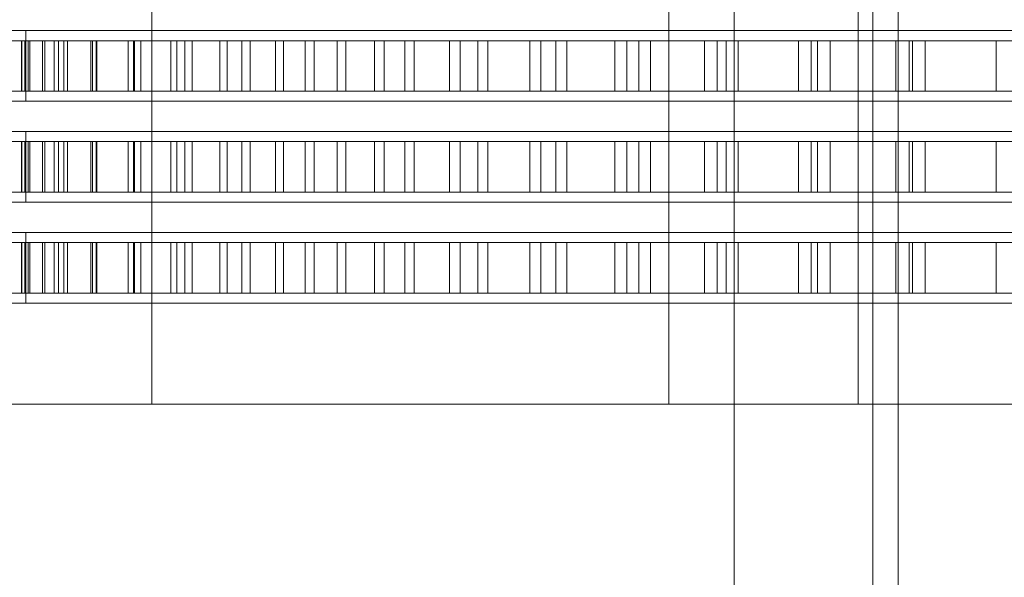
# Model space of a CAD drawing. Header units: millimetres. Extents: x -2233 to 65662, y -50530 to 6847.
# Tile 432 of 656: x 24149 to 24344, y -19694 to -19584. Entities that reach past the tile are written whole.
import ezdxf

# ---------------------------------------------------------------- set-up
doc = ezdxf.new("R2010")
doc.units = ezdxf.units.MM
for name, color, linetype, lineweight in [('COTAS_O', 1, 'Continuous', 0), ('superior_briquetadora', 7, 'Continuous', 0), ('superior_C02', 7, 'Continuous', 0)]:
    doc.layers.add(name, color=color, linetype=linetype, lineweight=lineweight)
doc.dimstyles.new('R19_100', dxfattribs={"dimtxt": 250, "dimasz": 150, "dimexe": 150, "dimexo": 80, "dimgap": 100, "dimtad": 1, "dimtih": 1, "dimtoh": 1, "dimdsep": 46, "dimcen": 0.09, "dimadec": 0, "dimazin": 0, "dimtfac": 1, "dimtdec": 4, "dimtofl": 0, "dimtmove": 0, "dimatfit": 3, "dimfxl": 1, "dimtolj": 1, "dimtzin": 0, "dimarcsym": 0})

# ---------------------------------------------------------------- blocks, each defined once
blk = doc.blocks.new('DIM_R32_34')
at = {"layer": 'COTAS_O'}
for p, q in [((23750.07, -19480), (23750.07, -20380)), ((25950.07, -19480), (25950.07, -20380)), ((23750.07, -20380), (23900.07, -20335)), ((25950.07, -20380), (25800.07, -20335)), ((23750.07, -20380), (25950.07, -20380)), ((23750.07, -20380), (23900.07, -20425)), ((25950.07, -20380), (25800.07, -20425))]:
    blk.add_line(p, q, dxfattribs=at)
blk.add_text('2200 O', height=250, dxfattribs=at).set_placement((24850.07, -20280))

msp = doc.modelspace()

# ---------------------------------------------------------------- linework, layer by layer
at = {"layer": 'superior_briquetadora'}
for p, q in [((24175.067, -19660), (24175.067, -19510)), ((24277.567, -19660), (24277.567, -19510)), ((24315.067, -19660), (24315.067, -19510)), ((24145.784, -19586), (24150.206, -19586)), ((24150.067, -19586), (24150.71, -19586)), ((24150.067, -19600), (24150.067, -19586)), ((24150.206, -19586), (24155.86, -19586)), ((24150.71, -19586), (24152.634, -19586)), ((24152.634, -19586), (24155.832, -19586)), ((24155.832, -19586), (24160.29, -19586)), ((24155.86, -19586), (24162.723, -19586)), ((24160.29, -19586), (24165.988, -19586)), ((24162.723, -19586), (24170.767, -19586)), ((24165.988, -19586), (24172.904, -19586)), ((24170.767, -19586), (24179.959, -19586)), ((24172.904, -19586), (24181.006, -19586)), ((24179.959, -19586), (24190.26, -19586)), ((24181.006, -19586), (24190.26, -19586)), ((24190.26, -19586), (24200.627, -19586)), ((24190.26, -19586), (24201.629, -19586)), ((24200.627, -19586), (24212.061, -19586)), ((24201.629, -19586), (24214.019, -19586)), ((24212.061, -19586), (24224.516, -19586)), ((24214.019, -19586), (24227.379, -19586)), ((24224.516, -19586), (24237.935, -19586)), ((24227.379, -19586), (24241.654, -19586)), ((24237.935, -19586), (24252.264, -19586)), ((24241.654, -19586), (24256.786, -19586)), ((24252.264, -19586), (24267.439, -19586)), ((24256.786, -19586), (24272.711, -19586)), ((24267.439, -19586), (24283.396, -19586)), ((24272.711, -19586), (24289.366, -19586)), ((24283.396, -19586), (24300.067, -19586)), ((24289.366, -19586), (24306.681, -19586)), ((24300.067, -19586), (24317.381, -19586)), ((24306.681, -19586), (24324.585, -19586)), ((24317.381, -19586), (24335.262, -19586)), ((24324.585, -19586), (24343.004, -19586)), ((24335.262, -19586), (24353.636, -19586)), ((24343.004, -19586), (24361.864, -19586)), ((24149.868, -19588), (24145.498, -19588)), ((24146, -19588), (24150.568, -19588)), ((24150.567, -19588), (24149.204, -19588)), ((24149.204, -19588), (24149.303, -19588)), ((24149.204, -19598), (24149.204, -19588)), ((24149.303, -19588), (24150.861, -19588)), ((24149.303, -19598), (24149.303, -19588)), ((24155.696, -19588), (24149.868, -19588)), ((24149.868, -19598), (24149.868, -19588)), ((24153.383, -19588), (24150.567, -19588)), ((24150.568, -19588), (24156.589, -19588)), ((24150.568, -19598), (24150.568, -19588)), ((24150.861, -19588), (24153.872, -19588)), ((24150.861, -19598), (24150.861, -19588)), ((24157.64, -19588), (24153.383, -19588)), ((24153.383, -19598), (24153.383, -19588)), ((24153.872, -19588), (24158.322, -19588)), ((24153.872, -19598), (24153.872, -19588)), ((24162.953, -19588), (24155.696, -19588)), ((24155.696, -19598), (24155.696, -19588)), ((24156.589, -19588), (24164.036, -19588)), ((24156.589, -19598), (24156.589, -19588)), ((24163.317, -19588), (24157.64, -19588)), ((24157.64, -19598), (24157.64, -19588)), ((24158.322, -19588), (24164.187, -19588)), ((24158.322, -19598), (24158.322, -19588)), ((24171.603, -19588), (24162.953, -19588)), ((24162.953, -19598), (24162.953, -19588)), ((24170.386, -19588), (24163.317, -19588)), ((24163.317, -19598), (24163.317, -19588)), ((24164.036, -19588), (24172.871, -19588)), ((24164.036, -19598), (24164.036, -19588)), ((24164.187, -19588), (24171.441, -19588)), ((24164.187, -19598), (24164.187, -19588)), ((24178.813, -19588), (24170.386, -19588)), ((24170.386, -19598), (24170.386, -19588)), ((24171.441, -19588), (24180.047, -19588)), ((24171.441, -19598), (24171.441, -19588)), ((24181.606, -19588), (24171.603, -19588)), ((24171.603, -19598), (24171.603, -19588)), ((24172.871, -19588), (24183.052, -19588)), ((24172.871, -19598), (24172.871, -19588)), ((24188.557, -19588), (24178.813, -19588)), ((24178.813, -19598), (24178.813, -19588)), ((24180.047, -19588), (24189.965, -19588)), ((24180.047, -19598), (24180.047, -19588)), ((24192.912, -19588), (24181.606, -19588)), ((24181.606, -19598), (24181.606, -19588)), ((24183.052, -19588), (24194.529, -19588)), ((24183.052, -19598), (24183.052, -19588)), ((24199.57, -19588), (24188.557, -19588)), ((24188.557, -19598), (24188.557, -19588)), ((24189.965, -19588), (24201.145, -19588)), ((24189.965, -19598), (24189.965, -19588)), ((24205.467, -19588), (24192.912, -19588)), ((24192.912, -19598), (24192.912, -19588)), ((24194.529, -19588), (24207.247, -19588)), ((24194.529, -19598), (24194.529, -19588)), ((24211.8, -19588), (24199.57, -19588)), ((24199.57, -19598), (24199.57, -19588)), ((24201.145, -19588), (24213.534, -19588)), ((24201.145, -19598), (24201.145, -19588)), ((24219.209, -19588), (24205.467, -19588)), ((24205.467, -19598), (24205.467, -19588)), ((24207.247, -19588), (24221.144, -19588)), ((24207.247, -19598), (24207.247, -19588)), ((24225.186, -19588), (24211.8, -19588)), ((24211.8, -19598), (24211.8, -19588)), ((24213.534, -19588), (24227.071, -19588)), ((24213.534, -19598), (24213.534, -19588)), ((24234.072, -19588), (24219.209, -19588)), ((24219.209, -19598), (24219.209, -19588)), ((24221.144, -19588), (24236.152, -19588)), ((24221.144, -19598), (24221.144, -19588)), ((24239.664, -19588), (24225.186, -19588)), ((24225.186, -19598), (24225.186, -19588)), ((24227.071, -19588), (24241.691, -19588)), ((24227.071, -19598), (24227.071, -19588)), ((24249.984, -19588), (24234.072, -19588)), ((24234.072, -19598), (24234.072, -19588)), ((24236.152, -19588), (24252.199, -19588)), ((24236.152, -19598), (24236.152, -19588)), ((24255.164, -19588), (24239.664, -19588)), ((24239.664, -19598), (24239.664, -19588)), ((24241.691, -19588), (24257.322, -19588)), ((24241.691, -19598), (24241.691, -19588)), ((24266.867, -19588), (24249.984, -19588)), ((24249.984, -19598), (24249.984, -19588)), ((24252.199, -19588), (24269.207, -19588)), ((24252.199, -19598), (24252.199, -19588)), ((24271.61, -19588), (24255.164, -19588)), ((24255.164, -19598), (24255.164, -19588)), ((24257.322, -19588), (24273.889, -19588)), ((24257.322, -19598), (24257.322, -19588)), ((24284.64, -19588), (24266.867, -19588)), ((24266.867, -19598), (24266.867, -19588)), ((24269.207, -19588), (24287.093, -19588)), ((24269.207, -19598), (24269.207, -19588)), ((24288.922, -19588), (24271.61, -19588)), ((24271.61, -19598), (24271.61, -19588)), ((24273.889, -19588), (24291.312, -19588)), ((24273.889, -19598), (24273.889, -19588)), ((24303.215, -19588), (24284.64, -19588)), ((24284.64, -19598), (24284.64, -19588)), ((24287.093, -19588), (24305.77, -19588)), ((24287.093, -19598), (24287.093, -19588)), ((24307.017, -19588), (24288.922, -19588)), ((24288.922, -19598), (24288.922, -19588)), ((24291.312, -19588), (24309.506, -19588)), ((24291.312, -19598), (24291.312, -19588)), ((24322.504, -19588), (24303.215, -19588)), ((24303.215, -19598), (24303.215, -19588)), ((24305.77, -19588), (24325.147, -19588)), ((24305.77, -19598), (24305.77, -19588)), ((24325.807, -19588), (24307.017, -19588)), ((24307.017, -19598), (24307.017, -19588)), ((24309.506, -19588), (24328.381, -19588)), ((24309.506, -19598), (24309.506, -19588)), ((24342.412, -19588), (24322.504, -19588)), ((24322.504, -19598), (24322.504, -19588)), ((24325.147, -19588), (24345.131, -19588)), ((24325.147, -19598), (24325.147, -19588)), ((24345.199, -19588), (24325.807, -19588)), ((24325.807, -19598), (24325.807, -19588)), ((24328.381, -19588), (24347.848, -19588)), ((24328.381, -19598), (24328.381, -19588)), ((24362.843, -19588), (24342.412, -19588)), ((24342.412, -19598), (24342.412, -19588)), ((24149.868, -19598), (24145.498, -19598)), ((24146, -19598), (24150.568, -19598)), ((24149.204, -19598), (24149.303, -19598)), ((24150.567, -19598), (24149.204, -19598)), ((24149.303, -19598), (24150.861, -19598)), ((24155.696, -19598), (24149.868, -19598)), ((24153.383, -19598), (24150.567, -19598)), ((24150.568, -19598), (24156.589, -19598)), ((24150.861, -19598), (24153.872, -19598)), ((24157.64, -19598), (24153.383, -19598)), ((24153.872, -19598), (24158.322, -19598)), ((24162.953, -19598), (24155.696, -19598)), ((24156.589, -19598), (24164.036, -19598)), ((24163.317, -19598), (24157.64, -19598)), ((24158.322, -19598), (24164.187, -19598)), ((24171.603, -19598), (24162.953, -19598)), ((24170.386, -19598), (24163.317, -19598)), ((24164.036, -19598), (24172.871, -19598)), ((24164.187, -19598), (24171.441, -19598)), ((24178.813, -19598), (24170.386, -19598)), ((24171.441, -19598), (24180.047, -19598)), ((24181.606, -19598), (24171.603, -19598)), ((24172.871, -19598), (24183.052, -19598)), ((24188.557, -19598), (24178.813, -19598)), ((24180.047, -19598), (24189.965, -19598)), ((24192.912, -19598), (24181.606, -19598)), ((24183.052, -19598), (24194.529, -19598)), ((24199.57, -19598), (24188.557, -19598)), ((24189.965, -19598), (24201.145, -19598)), ((24205.467, -19598), (24192.912, -19598)), ((24194.529, -19598), (24207.247, -19598)), ((24211.8, -19598), (24199.57, -19598)), ((24201.145, -19598), (24213.534, -19598)), ((24219.209, -19598), (24205.467, -19598)), ((24207.247, -19598), (24221.144, -19598)), ((24225.186, -19598), (24211.8, -19598)), ((24213.534, -19598), (24227.071, -19598)), ((24234.072, -19598), (24219.209, -19598)), ((24221.144, -19598), (24236.152, -19598)), ((24239.664, -19598), (24225.186, -19598)), ((24227.071, -19598), (24241.691, -19598)), ((24249.984, -19598), (24234.072, -19598)), ((24236.152, -19598), (24252.199, -19598)), ((24255.164, -19598), (24239.664, -19598)), ((24241.691, -19598), (24257.322, -19598)), ((24266.867, -19598), (24249.984, -19598)), ((24252.199, -19598), (24269.207, -19598)), ((24271.61, -19598), (24255.164, -19598)), ((24257.322, -19598), (24273.889, -19598)), ((24284.64, -19598), (24266.867, -19598)), ((24269.207, -19598), (24287.093, -19598)), ((24288.922, -19598), (24271.61, -19598)), ((24273.889, -19598), (24291.312, -19598)), ((24303.215, -19598), (24284.64, -19598)), ((24287.093, -19598), (24305.77, -19598)), ((24307.017, -19598), (24288.922, -19598)), ((24291.312, -19598), (24309.506, -19598)), ((24322.504, -19598), (24303.215, -19598)), ((24305.77, -19598), (24325.147, -19598)), ((24325.807, -19598), (24307.017, -19598)), ((24309.506, -19598), (24328.381, -19598)), ((24342.412, -19598), (24322.504, -19598)), ((24325.147, -19598), (24345.131, -19598)), ((24345.199, -19598), (24325.807, -19598)), ((24328.381, -19598), (24347.848, -19598)), ((24362.843, -19598), (24342.412, -19598)), ((24145.784, -19600), (24150.206, -19600)), ((24150.067, -19600), (24150.71, -19600)), ((24150.206, -19600), (24155.86, -19600)), ((24150.71, -19600), (24152.634, -19600)), ((24152.634, -19600), (24155.832, -19600)), ((24155.832, -19600), (24160.29, -19600)), ((24155.86, -19600), (24162.723, -19600)), ((24160.29, -19600), (24165.988, -19600)), ((24162.723, -19600), (24170.767, -19600)), ((24165.988, -19600), (24172.904, -19600)), ((24170.767, -19600), (24179.959, -19600)), ((24172.904, -19600), (24181.006, -19600)), ((24179.959, -19600), (24190.26, -19600)), ((24181.006, -19600), (24190.26, -19600)), ((24190.26, -19600), (24200.627, -19600)), ((24190.26, -19600), (24201.629, -19600)), ((24200.627, -19600), (24212.061, -19600)), ((24201.629, -19600), (24214.019, -19600)), ((24212.061, -19600), (24224.516, -19600)), ((24214.019, -19600), (24227.379, -19600)), ((24224.516, -19600), (24237.935, -19600)), ((24227.379, -19600), (24241.654, -19600)), ((24237.935, -19600), (24252.264, -19600)), ((24241.654, -19600), (24256.786, -19600)), ((24252.264, -19600), (24267.439, -19600)), ((24256.786, -19600), (24272.711, -19600)), ((24267.439, -19600), (24283.396, -19600)), ((24272.711, -19600), (24289.366, -19600)), ((24283.396, -19600), (24300.067, -19600)), ((24289.366, -19600), (24306.681, -19600)), ((24300.067, -19600), (24317.381, -19600)), ((24306.681, -19600), (24324.585, -19600)), ((24317.381, -19600), (24335.262, -19600)), ((24324.585, -19600), (24343.004, -19600)), ((24335.262, -19600), (24353.636, -19600)), ((24343.004, -19600), (24361.864, -19600)), ((24145.784, -19606), (24150.206, -19606)), ((24150.067, -19606), (24150.71, -19606)), ((24150.067, -19620), (24150.067, -19606)), ((24150.206, -19606), (24155.86, -19606)), ((24150.71, -19606), (24152.634, -19606)), ((24152.634, -19606), (24155.832, -19606)), ((24155.832, -19606), (24160.29, -19606)), ((24155.86, -19606), (24162.723, -19606)), ((24160.29, -19606), (24165.988, -19606)), ((24162.723, -19606), (24170.767, -19606)), ((24165.988, -19606), (24172.904, -19606)), ((24170.767, -19606), (24179.959, -19606)), ((24172.904, -19606), (24181.006, -19606)), ((24179.959, -19606), (24190.26, -19606)), ((24181.006, -19606), (24190.26, -19606)), ((24190.26, -19606), (24200.627, -19606)), ((24190.26, -19606), (24201.629, -19606)), ((24200.627, -19606), (24212.061, -19606)), ((24201.629, -19606), (24214.019, -19606)), ((24212.061, -19606), (24224.516, -19606)), ((24214.019, -19606), (24227.379, -19606)), ((24224.516, -19606), (24237.935, -19606)), ((24227.379, -19606), (24241.654, -19606)), ((24237.935, -19606), (24252.264, -19606)), ((24241.654, -19606), (24256.786, -19606)), ((24252.264, -19606), (24267.439, -19606)), ((24256.786, -19606), (24272.711, -19606)), ((24267.439, -19606), (24283.396, -19606)), ((24272.711, -19606), (24289.366, -19606)), ((24283.396, -19606), (24300.067, -19606)), ((24289.366, -19606), (24306.681, -19606)), ((24300.067, -19606), (24317.381, -19606)), ((24306.681, -19606), (24324.585, -19606)), ((24317.381, -19606), (24335.262, -19606)), ((24324.585, -19606), (24343.004, -19606)), ((24335.262, -19606), (24353.636, -19606)), ((24343.004, -19606), (24361.864, -19606)), ((24149.868, -19608), (24145.498, -19608)), ((24146, -19608), (24150.568, -19608)), ((24150.567, -19608), (24149.204, -19608)), ((24149.204, -19608), (24149.303, -19608)), ((24149.204, -19618), (24149.204, -19608)), ((24149.303, -19608), (24150.861, -19608)), ((24149.303, -19618), (24149.303, -19608)), ((24155.696, -19608), (24149.868, -19608)), ((24149.868, -19618), (24149.868, -19608)), ((24153.383, -19608), (24150.567, -19608)), ((24150.568, -19608), (24156.589, -19608)), ((24150.568, -19618), (24150.568, -19608)), ((24150.861, -19608), (24153.872, -19608)), ((24150.861, -19618), (24150.861, -19608)), ((24157.64, -19608), (24153.383, -19608)), ((24153.383, -19618), (24153.383, -19608)), ((24153.872, -19608), (24158.322, -19608)), ((24153.872, -19618), (24153.872, -19608)), ((24162.953, -19608), (24155.696, -19608)), ((24155.696, -19618), (24155.696, -19608)), ((24156.589, -19608), (24164.036, -19608)), ((24156.589, -19618), (24156.589, -19608)), ((24163.317, -19608), (24157.64, -19608)), ((24157.64, -19618), (24157.64, -19608)), ((24158.322, -19608), (24164.187, -19608)), ((24158.322, -19618), (24158.322, -19608)), ((24171.603, -19608), (24162.953, -19608)), ((24162.953, -19618), (24162.953, -19608)), ((24170.386, -19608), (24163.317, -19608)), ((24163.317, -19618), (24163.317, -19608)), ((24164.036, -19608), (24172.871, -19608)), ((24164.036, -19618), (24164.036, -19608)), ((24164.187, -19608), (24171.441, -19608)), ((24164.187, -19618), (24164.187, -19608)), ((24178.813, -19608), (24170.386, -19608)), ((24170.386, -19618), (24170.386, -19608)), ((24171.441, -19608), (24180.047, -19608)), ((24171.441, -19618), (24171.441, -19608)), ((24181.606, -19608), (24171.603, -19608)), ((24171.603, -19618), (24171.603, -19608)), ((24172.871, -19608), (24183.052, -19608)), ((24172.871, -19618), (24172.871, -19608)), ((24188.557, -19608), (24178.813, -19608)), ((24178.813, -19618), (24178.813, -19608)), ((24180.047, -19608), (24189.965, -19608)), ((24180.047, -19618), (24180.047, -19608)), ((24192.912, -19608), (24181.606, -19608)), ((24181.606, -19618), (24181.606, -19608)), ((24183.052, -19608), (24194.529, -19608)), ((24183.052, -19618), (24183.052, -19608)), ((24199.57, -19608), (24188.557, -19608)), ((24188.557, -19618), (24188.557, -19608)), ((24189.965, -19608), (24201.145, -19608)), ((24189.965, -19618), (24189.965, -19608)), ((24205.467, -19608), (24192.912, -19608)), ((24192.912, -19618), (24192.912, -19608)), ((24194.529, -19608), (24207.247, -19608)), ((24194.529, -19618), (24194.529, -19608)), ((24211.8, -19608), (24199.57, -19608)), ((24199.57, -19618), (24199.57, -19608)), ((24201.145, -19608), (24213.534, -19608)), ((24201.145, -19618), (24201.145, -19608)), ((24219.209, -19608), (24205.467, -19608)), ((24205.467, -19618), (24205.467, -19608)), ((24207.247, -19608), (24221.144, -19608)), ((24207.247, -19618), (24207.247, -19608)), ((24225.186, -19608), (24211.8, -19608)), ((24211.8, -19618), (24211.8, -19608)), ((24213.534, -19608), (24227.071, -19608)), ((24213.534, -19618), (24213.534, -19608)), ((24234.072, -19608), (24219.209, -19608)), ((24219.209, -19618), (24219.209, -19608)), ((24221.144, -19608), (24236.152, -19608)), ((24221.144, -19618), (24221.144, -19608)), ((24239.664, -19608), (24225.186, -19608)), ((24225.186, -19618), (24225.186, -19608)), ((24227.071, -19608), (24241.691, -19608)), ((24227.071, -19618), (24227.071, -19608)), ((24249.984, -19608), (24234.072, -19608)), ((24234.072, -19618), (24234.072, -19608)), ((24236.152, -19608), (24252.199, -19608)), ((24236.152, -19618), (24236.152, -19608)), ((24255.164, -19608), (24239.664, -19608)), ((24239.664, -19618), (24239.664, -19608)), ((24241.691, -19608), (24257.322, -19608)), ((24241.691, -19618), (24241.691, -19608)), ((24266.867, -19608), (24249.984, -19608)), ((24249.984, -19618), (24249.984, -19608)), ((24252.199, -19608), (24269.207, -19608)), ((24252.199, -19618), (24252.199, -19608)), ((24271.61, -19608), (24255.164, -19608)), ((24255.164, -19618), (24255.164, -19608)), ((24257.322, -19608), (24273.889, -19608)), ((24257.322, -19618), (24257.322, -19608)), ((24284.64, -19608), (24266.867, -19608)), ((24266.867, -19618), (24266.867, -19608)), ((24269.207, -19608), (24287.093, -19608)), ((24269.207, -19618), (24269.207, -19608)), ((24288.922, -19608), (24271.61, -19608)), ((24271.61, -19618), (24271.61, -19608)), ((24273.889, -19608), (24291.312, -19608)), ((24273.889, -19618), (24273.889, -19608)), ((24303.215, -19608), (24284.64, -19608)), ((24284.64, -19618), (24284.64, -19608)), ((24287.093, -19608), (24305.77, -19608)), ((24287.093, -19618), (24287.093, -19608)), ((24307.017, -19608), (24288.922, -19608)), ((24288.922, -19618), (24288.922, -19608)), ((24291.312, -19608), (24309.506, -19608)), ((24291.312, -19618), (24291.312, -19608)), ((24322.504, -19608), (24303.215, -19608)), ((24303.215, -19618), (24303.215, -19608)), ((24305.77, -19608), (24325.147, -19608)), ((24305.77, -19618), (24305.77, -19608)), ((24325.807, -19608), (24307.017, -19608)), ((24307.017, -19618), (24307.017, -19608)), ((24309.506, -19608), (24328.381, -19608)), ((24309.506, -19618), (24309.506, -19608)), ((24342.412, -19608), (24322.504, -19608)), ((24322.504, -19618), (24322.504, -19608)), ((24325.147, -19608), (24345.131, -19608)), ((24325.147, -19618), (24325.147, -19608)), ((24345.199, -19608), (24325.807, -19608)), ((24325.807, -19618), (24325.807, -19608)), ((24328.381, -19608), (24347.848, -19608)), ((24328.381, -19618), (24328.381, -19608)), ((24362.843, -19608), (24342.412, -19608)), ((24342.412, -19618), (24342.412, -19608)), ((24149.868, -19618), (24145.498, -19618)), ((24146, -19618), (24150.568, -19618)), ((24149.204, -19618), (24149.303, -19618)), ((24150.567, -19618), (24149.204, -19618)), ((24149.303, -19618), (24150.861, -19618)), ((24155.696, -19618), (24149.868, -19618)), ((24153.383, -19618), (24150.567, -19618)), ((24150.568, -19618), (24156.589, -19618)), ((24150.861, -19618), (24153.872, -19618)), ((24157.64, -19618), (24153.383, -19618)), ((24153.872, -19618), (24158.322, -19618)), ((24162.953, -19618), (24155.696, -19618)), ((24156.589, -19618), (24164.036, -19618)), ((24163.317, -19618), (24157.64, -19618)), ((24158.322, -19618), (24164.187, -19618)), ((24171.603, -19618), (24162.953, -19618)), ((24170.386, -19618), (24163.317, -19618)), ((24164.036, -19618), (24172.871, -19618)), ((24164.187, -19618), (24171.441, -19618)), ((24178.813, -19618), (24170.386, -19618)), ((24171.441, -19618), (24180.047, -19618)), ((24181.606, -19618), (24171.603, -19618)), ((24172.871, -19618), (24183.052, -19618)), ((24188.557, -19618), (24178.813, -19618)), ((24180.047, -19618), (24189.965, -19618)), ((24192.912, -19618), (24181.606, -19618)), ((24183.052, -19618), (24194.529, -19618)), ((24199.57, -19618), (24188.557, -19618)), ((24189.965, -19618), (24201.145, -19618)), ((24205.467, -19618), (24192.912, -19618)), ((24194.529, -19618), (24207.247, -19618)), ((24211.8, -19618), (24199.57, -19618)), ((24201.145, -19618), (24213.534, -19618)), ((24219.209, -19618), (24205.467, -19618)), ((24207.247, -19618), (24221.144, -19618)), ((24225.186, -19618), (24211.8, -19618)), ((24213.534, -19618), (24227.071, -19618)), ((24234.072, -19618), (24219.209, -19618)), ((24221.144, -19618), (24236.152, -19618)), ((24239.664, -19618), (24225.186, -19618)), ((24227.071, -19618), (24241.691, -19618)), ((24249.984, -19618), (24234.072, -19618)), ((24236.152, -19618), (24252.199, -19618)), ((24255.164, -19618), (24239.664, -19618)), ((24241.691, -19618), (24257.322, -19618)), ((24266.867, -19618), (24249.984, -19618)), ((24252.199, -19618), (24269.207, -19618)), ((24271.61, -19618), (24255.164, -19618)), ((24257.322, -19618), (24273.889, -19618)), ((24284.64, -19618), (24266.867, -19618)), ((24269.207, -19618), (24287.093, -19618)), ((24288.922, -19618), (24271.61, -19618)), ((24273.889, -19618), (24291.312, -19618)), ((24303.215, -19618), (24284.64, -19618)), ((24287.093, -19618), (24305.77, -19618)), ((24307.017, -19618), (24288.922, -19618)), ((24291.312, -19618), (24309.506, -19618)), ((24322.504, -19618), (24303.215, -19618)), ((24305.77, -19618), (24325.147, -19618)), ((24325.807, -19618), (24307.017, -19618)), ((24309.506, -19618), (24328.381, -19618)), ((24342.412, -19618), (24322.504, -19618)), ((24325.147, -19618), (24345.131, -19618)), ((24345.199, -19618), (24325.807, -19618)), ((24328.381, -19618), (24347.848, -19618)), ((24362.843, -19618), (24342.412, -19618)), ((24145.784, -19620), (24150.206, -19620)), ((24150.067, -19620), (24150.71, -19620)), ((24150.206, -19620), (24155.86, -19620)), ((24150.71, -19620), (24152.634, -19620)), ((24152.634, -19620), (24155.832, -19620)), ((24155.832, -19620), (24160.29, -19620)), ((24155.86, -19620), (24162.723, -19620)), ((24160.29, -19620), (24165.988, -19620)), ((24162.723, -19620), (24170.767, -19620)), ((24165.988, -19620), (24172.904, -19620)), ((24170.767, -19620), (24179.959, -19620)), ((24172.904, -19620), (24181.006, -19620)), ((24179.959, -19620), (24190.26, -19620)), ((24181.006, -19620), (24190.26, -19620)), ((24190.26, -19620), (24200.627, -19620)), ((24190.26, -19620), (24201.629, -19620)), ((24200.627, -19620), (24212.061, -19620)), ((24201.629, -19620), (24214.019, -19620)), ((24212.061, -19620), (24224.516, -19620)), ((24214.019, -19620), (24227.379, -19620)), ((24224.516, -19620), (24237.935, -19620)), ((24227.379, -19620), (24241.654, -19620)), ((24237.935, -19620), (24252.264, -19620)), ((24241.654, -19620), (24256.786, -19620)), ((24252.264, -19620), (24267.439, -19620)), ((24256.786, -19620), (24272.711, -19620)), ((24267.439, -19620), (24283.396, -19620)), ((24272.711, -19620), (24289.366, -19620)), ((24283.396, -19620), (24300.067, -19620)), ((24289.366, -19620), (24306.681, -19620)), ((24300.067, -19620), (24317.381, -19620)), ((24306.681, -19620), (24324.585, -19620)), ((24317.381, -19620), (24335.262, -19620)), ((24324.585, -19620), (24343.004, -19620)), ((24335.262, -19620), (24353.636, -19620)), ((24343.004, -19620), (24361.864, -19620)), ((24145.784, -19626), (24150.206, -19626)), ((24150.067, -19626), (24150.71, -19626)), ((24150.067, -19640), (24150.067, -19626)), ((24150.206, -19626), (24155.86, -19626)), ((24150.71, -19626), (24152.634, -19626)), ((24152.634, -19626), (24155.832, -19626)), ((24155.832, -19626), (24160.29, -19626)), ((24155.86, -19626), (24162.723, -19626)), ((24160.29, -19626), (24165.988, -19626)), ((24162.723, -19626), (24170.767, -19626)), ((24165.988, -19626), (24172.904, -19626)), ((24170.767, -19626), (24179.959, -19626)), ((24172.904, -19626), (24181.006, -19626)), ((24179.959, -19626), (24190.26, -19626)), ((24181.006, -19626), (24190.26, -19626)), ((24190.26, -19626), (24200.627, -19626)), ((24190.26, -19626), (24201.629, -19626)), ((24200.627, -19626), (24212.061, -19626)), ((24201.629, -19626), (24214.019, -19626)), ((24212.061, -19626), (24224.516, -19626)), ((24214.019, -19626), (24227.379, -19626)), ((24224.516, -19626), (24237.935, -19626)), ((24227.379, -19626), (24241.654, -19626)), ((24237.935, -19626), (24252.264, -19626)), ((24241.654, -19626), (24256.786, -19626)), ((24252.264, -19626), (24267.439, -19626)), ((24256.786, -19626), (24272.711, -19626)), ((24267.439, -19626), (24283.396, -19626)), ((24272.711, -19626), (24289.366, -19626)), ((24283.396, -19626), (24300.067, -19626)), ((24289.366, -19626), (24306.681, -19626)), ((24300.067, -19626), (24317.381, -19626)), ((24306.681, -19626), (24324.585, -19626)), ((24317.381, -19626), (24335.262, -19626)), ((24324.585, -19626), (24343.004, -19626)), ((24335.262, -19626), (24353.636, -19626)), ((24343.004, -19626), (24361.864, -19626)), ((24149.868, -19628), (24145.498, -19628)), ((24146, -19628), (24150.568, -19628)), ((24150.567, -19628), (24149.204, -19628)), ((24149.204, -19628), (24149.303, -19628)), ((24149.204, -19638), (24149.204, -19628)), ((24149.303, -19628), (24150.861, -19628)), ((24149.303, -19638), (24149.303, -19628)), ((24155.696, -19628), (24149.868, -19628)), ((24149.868, -19638), (24149.868, -19628)), ((24153.383, -19628), (24150.567, -19628)), ((24150.568, -19628), (24156.589, -19628)), ((24150.568, -19638), (24150.568, -19628)), ((24150.861, -19628), (24153.872, -19628)), ((24150.861, -19638), (24150.861, -19628)), ((24157.64, -19628), (24153.383, -19628)), ((24153.383, -19638), (24153.383, -19628)), ((24153.872, -19628), (24158.322, -19628)), ((24153.872, -19638), (24153.872, -19628)), ((24162.953, -19628), (24155.696, -19628)), ((24155.696, -19638), (24155.696, -19628)), ((24156.589, -19628), (24164.036, -19628)), ((24156.589, -19638), (24156.589, -19628)), ((24163.317, -19628), (24157.64, -19628)), ((24157.64, -19638), (24157.64, -19628)), ((24158.322, -19628), (24164.187, -19628)), ((24158.322, -19638), (24158.322, -19628)), ((24171.603, -19628), (24162.953, -19628)), ((24162.953, -19638), (24162.953, -19628)), ((24170.386, -19628), (24163.317, -19628)), ((24163.317, -19638), (24163.317, -19628)), ((24164.036, -19628), (24172.871, -19628)), ((24164.036, -19638), (24164.036, -19628)), ((24164.187, -19628), (24171.441, -19628)), ((24164.187, -19638), (24164.187, -19628)), ((24178.813, -19628), (24170.386, -19628)), ((24170.386, -19638), (24170.386, -19628)), ((24171.441, -19628), (24180.047, -19628)), ((24171.441, -19638), (24171.441, -19628)), ((24181.606, -19628), (24171.603, -19628)), ((24171.603, -19638), (24171.603, -19628)), ((24172.871, -19628), (24183.052, -19628)), ((24172.871, -19638), (24172.871, -19628)), ((24188.557, -19628), (24178.813, -19628)), ((24178.813, -19638), (24178.813, -19628)), ((24180.047, -19628), (24189.965, -19628)), ((24180.047, -19638), (24180.047, -19628)), ((24192.912, -19628), (24181.606, -19628)), ((24181.606, -19638), (24181.606, -19628)), ((24183.052, -19628), (24194.529, -19628)), ((24183.052, -19638), (24183.052, -19628)), ((24199.57, -19628), (24188.557, -19628)), ((24188.557, -19638), (24188.557, -19628)), ((24189.965, -19628), (24201.145, -19628)), ((24189.965, -19638), (24189.965, -19628)), ((24205.467, -19628), (24192.912, -19628)), ((24192.912, -19638), (24192.912, -19628)), ((24194.529, -19628), (24207.247, -19628)), ((24194.529, -19638), (24194.529, -19628)), ((24211.8, -19628), (24199.57, -19628)), ((24199.57, -19638), (24199.57, -19628)), ((24201.145, -19628), (24213.534, -19628)), ((24201.145, -19638), (24201.145, -19628)), ((24219.209, -19628), (24205.467, -19628)), ((24205.467, -19638), (24205.467, -19628)), ((24207.247, -19628), (24221.144, -19628)), ((24207.247, -19638), (24207.247, -19628)), ((24225.186, -19628), (24211.8, -19628)), ((24211.8, -19638), (24211.8, -19628)), ((24213.534, -19628), (24227.071, -19628)), ((24213.534, -19638), (24213.534, -19628)), ((24234.072, -19628), (24219.209, -19628)), ((24219.209, -19638), (24219.209, -19628)), ((24221.144, -19628), (24236.152, -19628)), ((24221.144, -19638), (24221.144, -19628)), ((24239.664, -19628), (24225.186, -19628)), ((24225.186, -19638), (24225.186, -19628)), ((24227.071, -19628), (24241.691, -19628)), ((24227.071, -19638), (24227.071, -19628)), ((24249.984, -19628), (24234.072, -19628)), ((24234.072, -19638), (24234.072, -19628)), ((24236.152, -19628), (24252.199, -19628)), ((24236.152, -19638), (24236.152, -19628)), ((24255.164, -19628), (24239.664, -19628)), ((24239.664, -19638), (24239.664, -19628)), ((24241.691, -19628), (24257.322, -19628)), ((24241.691, -19638), (24241.691, -19628)), ((24266.867, -19628), (24249.984, -19628)), ((24249.984, -19638), (24249.984, -19628)), ((24252.199, -19628), (24269.207, -19628)), ((24252.199, -19638), (24252.199, -19628)), ((24271.61, -19628), (24255.164, -19628)), ((24255.164, -19638), (24255.164, -19628)), ((24257.322, -19628), (24273.889, -19628)), ((24257.322, -19638), (24257.322, -19628)), ((24284.64, -19628), (24266.867, -19628)), ((24266.867, -19638), (24266.867, -19628)), ((24269.207, -19628), (24287.093, -19628)), ((24269.207, -19638), (24269.207, -19628)), ((24288.922, -19628), (24271.61, -19628)), ((24271.61, -19638), (24271.61, -19628)), ((24273.889, -19628), (24291.312, -19628)), ((24273.889, -19638), (24273.889, -19628)), ((24303.215, -19628), (24284.64, -19628)), ((24284.64, -19638), (24284.64, -19628)), ((24287.093, -19628), (24305.77, -19628)), ((24287.093, -19638), (24287.093, -19628)), ((24307.017, -19628), (24288.922, -19628)), ((24288.922, -19638), (24288.922, -19628)), ((24291.312, -19628), (24309.506, -19628)), ((24291.312, -19638), (24291.312, -19628)), ((24322.504, -19628), (24303.215, -19628)), ((24303.215, -19638), (24303.215, -19628)), ((24305.77, -19628), (24325.147, -19628)), ((24305.77, -19638), (24305.77, -19628)), ((24325.807, -19628), (24307.017, -19628)), ((24307.017, -19638), (24307.017, -19628)), ((24309.506, -19628), (24328.381, -19628)), ((24309.506, -19638), (24309.506, -19628)), ((24342.412, -19628), (24322.504, -19628)), ((24322.504, -19638), (24322.504, -19628)), ((24325.147, -19628), (24345.131, -19628)), ((24325.147, -19638), (24325.147, -19628)), ((24345.199, -19628), (24325.807, -19628)), ((24325.807, -19638), (24325.807, -19628)), ((24328.381, -19628), (24347.848, -19628)), ((24328.381, -19638), (24328.381, -19628)), ((24362.843, -19628), (24342.412, -19628)), ((24342.412, -19638), (24342.412, -19628)), ((24149.868, -19638), (24145.498, -19638)), ((24146, -19638), (24150.568, -19638)), ((24149.204, -19638), (24149.303, -19638)), ((24150.567, -19638), (24149.204, -19638)), ((24149.303, -19638), (24150.861, -19638)), ((24155.696, -19638), (24149.868, -19638)), ((24153.383, -19638), (24150.567, -19638)), ((24150.568, -19638), (24156.589, -19638)), ((24150.861, -19638), (24153.872, -19638)), ((24157.64, -19638), (24153.383, -19638)), ((24153.872, -19638), (24158.322, -19638)), ((24162.953, -19638), (24155.696, -19638)), ((24156.589, -19638), (24164.036, -19638)), ((24163.317, -19638), (24157.64, -19638)), ((24158.322, -19638), (24164.187, -19638)), ((24171.603, -19638), (24162.953, -19638)), ((24170.386, -19638), (24163.317, -19638)), ((24164.036, -19638), (24172.871, -19638)), ((24164.187, -19638), (24171.441, -19638)), ((24178.813, -19638), (24170.386, -19638)), ((24171.441, -19638), (24180.047, -19638)), ((24181.606, -19638), (24171.603, -19638)), ((24172.871, -19638), (24183.052, -19638)), ((24188.557, -19638), (24178.813, -19638)), ((24180.047, -19638), (24189.965, -19638)), ((24192.912, -19638), (24181.606, -19638)), ((24183.052, -19638), (24194.529, -19638)), ((24199.57, -19638), (24188.557, -19638)), ((24189.965, -19638), (24201.145, -19638)), ((24205.467, -19638), (24192.912, -19638)), ((24194.529, -19638), (24207.247, -19638)), ((24211.8, -19638), (24199.57, -19638)), ((24201.145, -19638), (24213.534, -19638)), ((24219.209, -19638), (24205.467, -19638)), ((24207.247, -19638), (24221.144, -19638)), ((24225.186, -19638), (24211.8, -19638)), ((24213.534, -19638), (24227.071, -19638)), ((24234.072, -19638), (24219.209, -19638)), ((24221.144, -19638), (24236.152, -19638)), ((24239.664, -19638), (24225.186, -19638)), ((24227.071, -19638), (24241.691, -19638)), ((24249.984, -19638), (24234.072, -19638)), ((24236.152, -19638), (24252.199, -19638)), ((24255.164, -19638), (24239.664, -19638)), ((24241.691, -19638), (24257.322, -19638)), ((24266.867, -19638), (24249.984, -19638)), ((24252.199, -19638), (24269.207, -19638)), ((24271.61, -19638), (24255.164, -19638)), ((24257.322, -19638), (24273.889, -19638)), ((24284.64, -19638), (24266.867, -19638)), ((24269.207, -19638), (24287.093, -19638)), ((24288.922, -19638), (24271.61, -19638)), ((24273.889, -19638), (24291.312, -19638)), ((24303.215, -19638), (24284.64, -19638)), ((24287.093, -19638), (24305.77, -19638)), ((24307.017, -19638), (24288.922, -19638)), ((24291.312, -19638), (24309.506, -19638)), ((24322.504, -19638), (24303.215, -19638)), ((24305.77, -19638), (24325.147, -19638)), ((24325.807, -19638), (24307.017, -19638)), ((24309.506, -19638), (24328.381, -19638)), ((24342.412, -19638), (24322.504, -19638)), ((24325.147, -19638), (24345.131, -19638)), ((24345.199, -19638), (24325.807, -19638)), ((24328.381, -19638), (24347.848, -19638)), ((24362.843, -19638), (24342.412, -19638)), ((24145.784, -19640), (24150.206, -19640)), ((24150.067, -19640), (24150.71, -19640)), ((24150.206, -19640), (24155.86, -19640)), ((24150.71, -19640), (24152.634, -19640)), ((24152.634, -19640), (24155.832, -19640)), ((24155.832, -19640), (24160.29, -19640)), ((24155.86, -19640), (24162.723, -19640)), ((24160.29, -19640), (24165.988, -19640)), ((24162.723, -19640), (24170.767, -19640)), ((24165.988, -19640), (24172.904, -19640)), ((24170.767, -19640), (24179.959, -19640)), ((24172.904, -19640), (24181.006, -19640)), ((24179.959, -19640), (24190.26, -19640)), ((24181.006, -19640), (24190.26, -19640)), ((24190.26, -19640), (24200.627, -19640)), ((24190.26, -19640), (24201.629, -19640)), ((24200.627, -19640), (24212.061, -19640)), ((24201.629, -19640), (24214.019, -19640)), ((24212.061, -19640), (24224.516, -19640)), ((24214.019, -19640), (24227.379, -19640)), ((24224.516, -19640), (24237.935, -19640)), ((24227.379, -19640), (24241.654, -19640)), ((24237.935, -19640), (24252.264, -19640)), ((24241.654, -19640), (24256.786, -19640)), ((24252.264, -19640), (24267.439, -19640)), ((24256.786, -19640), (24272.711, -19640)), ((24267.439, -19640), (24283.396, -19640)), ((24272.711, -19640), (24289.366, -19640)), ((24283.396, -19640), (24300.067, -19640)), ((24289.366, -19640), (24306.681, -19640)), ((24300.067, -19640), (24317.381, -19640)), ((24306.681, -19640), (24324.585, -19640)), ((24317.381, -19640), (24335.262, -19640)), ((24324.585, -19640), (24343.004, -19640)), ((24335.262, -19640), (24353.636, -19640)), ((24343.004, -19640), (24361.864, -19640)), ((24145.784, -19660), (24150.206, -19660)), ((24150.206, -19660), (24155.86, -19660)), ((24155.86, -19660), (24162.723, -19660)), ((24162.723, -19660), (24170.767, -19660)), ((24170.767, -19660), (24179.959, -19660)), ((24177.903, -19660), (24175.067, -19660)), ((24186.18, -19660), (24177.903, -19660)), ((24179.959, -19660), (24190.26, -19660)), ((24199.227, -19660), (24186.18, -19660)), ((24190.26, -19660), (24201.629, -19660)), ((24215.988, -19660), (24199.227, -19660)), ((24201.629, -19660), (24214.019, -19660)), ((24214.019, -19660), (24227.379, -19660)), ((24235.105, -19660), (24215.988, -19660)), ((24227.379, -19660), (24241.654, -19660)), ((24255.03, -19660), (24235.105, -19660)), ((24241.654, -19660), (24256.786, -19660)), ((24274.147, -19660), (24255.03, -19660)), ((24256.786, -19660), (24272.711, -19660)), ((24272.711, -19660), (24289.366, -19660)), ((24290.908, -19660), (24274.147, -19660)), ((24280.403, -19660), (24277.567, -19660)), ((24288.68, -19660), (24280.403, -19660)), ((24301.727, -19660), (24288.68, -19660)), ((24289.366, -19660), (24306.681, -19660)), ((24303.955, -19660), (24290.908, -19660)), ((24318.488, -19660), (24301.727, -19660)), ((24312.232, -19660), (24303.955, -19660)), ((24306.681, -19660), (24324.585, -19660)), ((24315.067, -19660), (24312.232, -19660)), ((24337.605, -19660), (24318.488, -19660)), ((24324.585, -19660), (24343.004, -19660)), ((24357.53, -19660), (24337.605, -19660)), ((24343.004, -19660), (24361.864, -19660))]:
    msp.add_line(p, q, dxfattribs=at)
at = {"layer": 'superior_C02'}
for p, q in [((24290.488, -15870), (24290.488, -20130)), ((24317.988, -15870), (24317.988, -20130)), ((24322.988, -20130), (24322.988, -15870))]:
    msp.add_line(p, q, dxfattribs=at)

# ---------------------------------------------------------------- dimensions: what is measured, and where the dimension line sits
at = {"layer": 'COTAS_O'}
dim = msp.add_aligned_dim(p1=(23750.067, -19480), p2=(25950.067, -19480), distance=-900, text='<> O', dimstyle='R19_100', dxfattribs=at)
dim.commit()
dim.dimension.update_dxf_attribs({"geometry": 'DIM_R32_34', "text_midpoint": (24850.067, -20380)})

doc.saveas('drawing.dxf')
